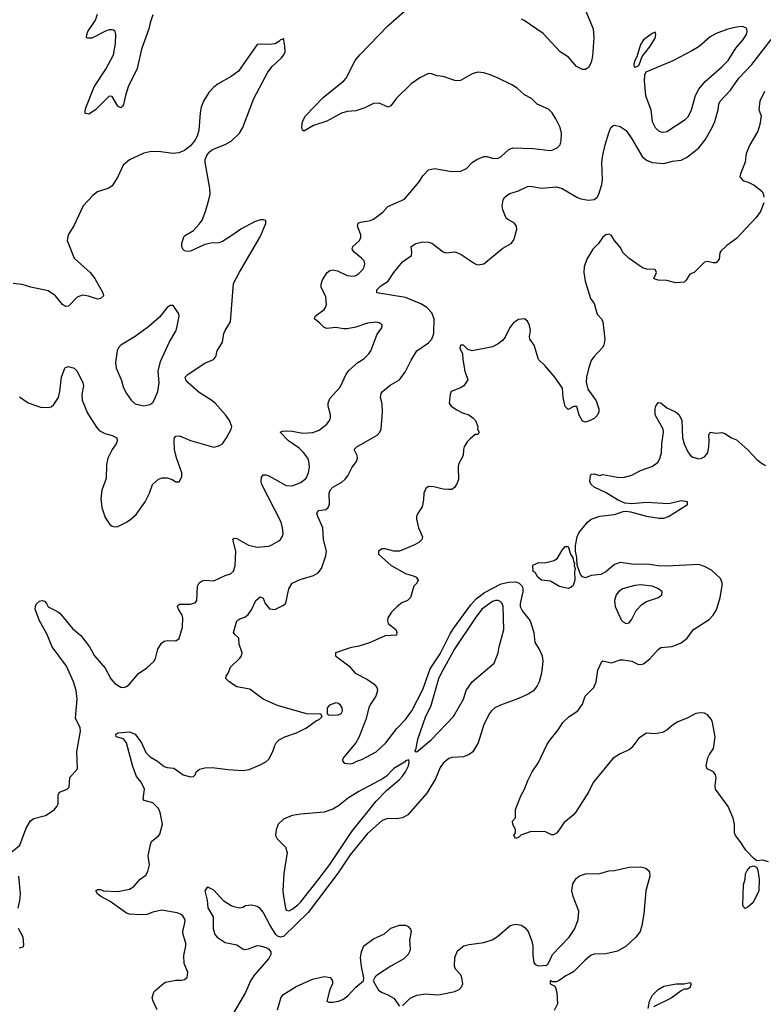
# Model space of a CAD drawing. Header units: inches. Extents: x 1603819 to 1745079, y 385938 to 533966.
# Tile 539 of 561: x 1671234 to 1676355, y 492708 to 499492. Entities that reach past the tile are written whole.
import ezdxf

# ---------------------------------------------------------------- set-up
doc = ezdxf.new("R2010")
doc.units = ezdxf.units.IN
doc.header["$MEASUREMENT"] = 0
doc.layers.add('B6479', color=7, linetype='Continuous')

msp = doc.modelspace()

# ---------------------------------------------------------------- linework, layer by layer
at = {"layer": 'B6479', "color": 5}
for points, elevation in [([(1671169.5, 493750), (1671236.1, 493803.9), (1671278.7, 493921.3), (1671308.6, 493971.4), (1671331.4, 493988.6), (1671411.4, 494008.6), (1671471, 494049), (1671489.5, 494070), (1671498.4, 494090), (1671498, 494150), (1671509.2, 494170), (1671562, 494190), (1671575.3, 494204.7), (1671579.3, 494270), (1671632, 494330), (1671627.6, 494450), (1671652.6, 494590), (1671650, 494612.7), (1671618.9, 494678.9), (1671629.9, 494810), (1671622.7, 494870), (1671605, 494930), (1671556.7, 495036.7), (1671457.9, 495170), (1671421.6, 495261.6), (1671370, 495349.6), (1671341.7, 495430), (1671342.4, 495450), (1671350, 495466.8), (1671370, 495484.9), (1671390, 495490.7), (1671404.9, 495484.9), (1671418.8, 495470), (1671430, 495446), (1671490, 495417.3), (1671510, 495402), (1671597, 495297), (1671655.8, 495250), (1671713.7, 495170), (1671750.2, 495110), (1671823.2, 495023.2), (1671862, 494950), (1671890, 494917.6), (1671930, 494892.7), (1671950, 494890.4), (1671970, 494898), (1671990, 494913), (1672053.2, 494986.8), (1672110, 495026.4), (1672157.6, 495070), (1672169.7, 495090.3), (1672185.3, 495154.7), (1672210, 495197.3), (1672230, 495210.5), (1672250, 495214.9), (1672310, 495213.4), (1672331.3, 495228.7), (1672354.6, 495305.4), (1672357.4, 495370), (1672352.4, 495390), (1672327, 495430), (1672321, 495450), (1672323.3, 495456.7), (1672335.2, 495464.8), (1672410, 495465), (1672444.6, 495475.4), (1672454.3, 495490), (1672459.2, 495590), (1672469, 495611), (1672490, 495625.2), (1672510, 495629.3), (1672570, 495626), (1672650, 495663.1), (1672685.3, 495674.7), (1672706.6, 495693.4), (1672717.7, 495730), (1672722, 495830), (1672701.7, 495910), (1672703.8, 495916.2), (1672710, 495920.3), (1672730, 495918.2), (1672810, 495871.4), (1672870, 495857.7), (1672950, 495865.2), (1672970, 495872.9), (1673018.9, 495901.1), (1673029.7, 495910.3), (1673040.5, 495930), (1673048.2, 495950), (1673044.2, 495990), (1673034, 496030), (1672900.6, 496290), (1672896.5, 496310), (1672899.6, 496340.4), (1672910, 496355.2), (1672930, 496355.6), (1672950, 496349.2), (1673070, 496282), (1673110, 496280.3), (1673170, 496304.2), (1673205.7, 496334.3), (1673223.9, 496370), (1673229, 496411), (1673225, 496450), (1673217.2, 496470), (1673189, 496510), (1673158.9, 496538.9), (1673085.2, 496590), (1673027.3, 496650), (1673043.1, 496656.9), (1673070, 496658.5), (1673110, 496657.4), (1673183.8, 496643.8), (1673252.8, 496647.2), (1673295.5, 496664.5), (1673350, 496704.2), (1673368.4, 496730), (1673373.7, 496750), (1673374, 496770), (1673357.8, 496830), (1673359.3, 496850), (1673370, 496881.6), (1673440.5, 496959.5), (1673482, 497050), (1673502.2, 497077.8), (1673563.6, 497130), (1673603.5, 497156.5), (1673638.4, 497190), (1673651.3, 497210), (1673694.9, 497325.1), (1673727, 497370), (1673729.3, 497390), (1673710, 497404.5), (1673687.6, 497407.6), (1673630, 497401.8), (1673550, 497374.5), (1673490, 497363.2), (1673462.8, 497362.8), (1673410, 497372.3), (1673350, 497363.6), (1673330, 497371.8), (1673301.8, 497401.8), (1673263.7, 497430), (1673269.4, 497450), (1673330, 497494.9), (1673340.7, 497510), (1673346.6, 497530), (1673342.1, 497582.1), (1673310, 497649.6), (1673309.2, 497670), (1673319.8, 497700.2), (1673350.5, 497749.5), (1673370, 497764.2), (1673390, 497769.2), (1673421.5, 497761.5), (1673490, 497729.2), (1673530, 497724.2), (1673550, 497729.2), (1673570, 497742.7), (1673596, 497770), (1673607.1, 497790), (1673611.1, 497810), (1673606.9, 497830), (1673588.3, 497850), (1673536.9, 497890), (1673523, 497910), (1673527.6, 497930), (1673571.3, 497968.7), (1673582.3, 497990), (1673583.1, 498010), (1673561.3, 498070), (1673565.1, 498090), (1673582, 498098), (1673650, 498107.9), (1673670, 498117.3), (1673733.9, 498166.1), (1673770, 498205.7), (1673884.2, 498255.8), (1673984.2, 498375.8), (1674010, 498416.3), (1674050, 498458.8), (1674090, 498466), (1674210, 498445.3), (1674271, 498449), (1674310, 498466.7), (1674351.8, 498510), (1674382.7, 498530), (1674430, 498548.5), (1674450, 498550.4), (1674496.1, 498536.1), (1674530, 498538.4), (1674550, 498550.4), (1674602.6, 498597.4), (1674630, 498609.2), (1674770, 498605.6), (1674888, 498592), (1674905.1, 498594.9), (1674936, 498610), (1674955.6, 498630), (1674963.5, 498656.5), (1674965.1, 498710), (1674955.6, 498750), (1674927.1, 498810), (1674901.6, 498850), (1674875.7, 498875.7), (1674798.7, 498910), (1674758.4, 498950), (1674710, 498973.6), (1674659.3, 499019.3), (1674623.3, 499043.3), (1674529.9, 499089.9), (1674472.8, 499112.8), (1674430, 499126), (1674390, 499130.8), (1674350, 499118.5), (1674270, 499074), (1674250, 499071), (1674230, 499072.3), (1674150, 499101.1), (1674110, 499105.3), (1674070, 499119.8), (1674050, 499122.3), (1673990, 499091.8), (1673930, 499050.7), (1673828.4, 498951.6), (1673790, 498898.8), (1673772.4, 498890), (1673710, 498917.5), (1673670, 498914), (1673610, 498884.8), (1673550, 498863.2), (1673490, 498858.5), (1673450, 498847.2), (1673350, 498792.2), (1673257.3, 498762.7), (1673190, 498723.6), (1673180.9, 498730), (1673176.9, 498750), (1673181.3, 498790), (1673203, 498830), (1673324.9, 498955.1), (1673466.6, 499070), (1673482, 499090), (1673545.1, 499210), (1673575.8, 499250), (1673770, 499450.3), (1673884, 499550)], 280), ([(1675131.7, 499551.7), (1675183.1, 499430), (1675188.4, 499370), (1675178.7, 499241.3), (1675170, 499198), (1675150, 499162), (1675130, 499149), (1675110, 499149), (1675069, 499170), (1675014, 499234), (1674956, 499270), (1674838, 499398), (1674707.3, 499487.3), (1674690, 499496.3)], 260), ([(1672150, 499526.6), (1672131.5, 499470), (1672124.4, 499430), (1672074, 499290), (1672043.1, 499156.9), (1671980.7, 499030), (1671961.7, 498970), (1671950, 498908.7), (1671942.5, 498897.5), (1671930, 498884), (1671910, 498897.2), (1671870, 498962), (1671850, 498965.2), (1671756.3, 498870), (1671710, 498842.4), (1671686, 498846), (1671684.7, 498864.7), (1671690, 498886), (1671746.8, 499030), (1671827.6, 499152.4), (1671879, 499250), (1671895, 499325), (1671896.2, 499390), (1671890.6, 499410.6), (1671879.1, 499419.1), (1671870, 499423.1), (1671850, 499422), (1671825.9, 499414.1), (1671730, 499366), (1671704.2, 499364.2), (1671694, 499370), (1671695.6, 499390), (1671703.5, 499410), (1671756.9, 499490), (1671769.5, 499529.5)], 280), ([(1671233.3, 496893.3), (1671291.8, 496851.8), (1671377.5, 496822.5), (1671430, 496820.5), (1671450, 496825.5), (1671470, 496840.5), (1671502, 496890), (1671511.2, 496930), (1671522.4, 497030), (1671545.2, 497090), (1671550, 497096), (1671570, 497102.8), (1671610, 497090.8), (1671630, 497071), (1671668.4, 496990), (1671672.4, 496970), (1671662.6, 496910), (1671664, 496870), (1671700.6, 496780.6), (1671763.5, 496683.5), (1671782.4, 496662.4), (1671821.1, 496641.1), (1671870, 496627.2), (1671903, 496610), (1671906.4, 496590), (1671897.6, 496570), (1671870.3, 496530), (1671841.1, 496470), (1671832.8, 496427.2), (1671828.9, 496330), (1671800.3, 496250), (1671792, 496190), (1671798.7, 496130), (1671821.7, 496061.7), (1671854, 496014), (1671870, 496002), (1671890, 495998), (1671910, 496000.5), (1671970, 496030.4), (1671999.5, 496050), (1672036.6, 496083.4), (1672097.4, 496170), (1672128.2, 496230), (1672149.6, 496290), (1672190, 496325.5), (1672215.9, 496335.9), (1672250, 496335.5), (1672283.8, 496323.8), (1672310, 496306.8), (1672332.5, 496307.5), (1672350, 496342), (1672351.1, 496370), (1672313.6, 496473.6), (1672299.4, 496530), (1672297.2, 496590), (1672301.1, 496610), (1672310, 496622.4), (1672335.6, 496624.4), (1672410, 496593.6), (1672570, 496547), (1672605.1, 496554.9), (1672630, 496570.6), (1672658.4, 496610), (1672691.3, 496670), (1672694, 496690), (1672678.3, 496730), (1672650.9, 496770), (1672579.3, 496850), (1672550, 496873.2), (1672470, 496922.7), (1672395, 496990), (1672377.8, 497010), (1672374.5, 497030), (1672394, 497050), (1672510, 497124.6), (1672569.3, 497150), (1672583.7, 497170), (1672595.1, 497210), (1672629.6, 497270), (1672640.4, 497330), (1672648.4, 497350), (1672686.6, 497410), (1672706.5, 497673.5), (1672746.9, 497753.1), (1672890, 497996), (1672928, 498088), (1672928, 498108), (1672914, 498114), (1672892.9, 498112.9), (1672850, 498098.4), (1672756.3, 498050), (1672695.6, 498004.4), (1672630, 497963.5), (1672604.6, 497955.4), (1672550, 497951.8), (1672510, 497943.1), (1672410, 497896.3), (1672390, 497894.7), (1672370, 497900.5), (1672357, 497910), (1672349.7, 497929.7), (1672351.3, 497950), (1672361.6, 497990), (1672370, 498002), (1672430, 498040.2), (1672470, 498082.3), (1672489.8, 498110), (1672514.3, 498170), (1672537.3, 498250), (1672545.3, 498290), (1672544.4, 498330), (1672510.9, 498510), (1672512.4, 498530), (1672522.6, 498557.4), (1672539.5, 498580.5), (1672561.8, 498598.2), (1672650, 498632), (1672690, 498654.9), (1672748.3, 498710), (1672770.8, 498750), (1672846.6, 498950), (1672943.5, 499130), (1672973, 499170), (1673036.3, 499230), (1673052.8, 499250), (1673061.1, 499270), (1673060.5, 499310), (1673050, 499366), (1673044.7, 499355.3), (1673030, 499353.2), (1673019.1, 499340.9), (1672993, 499327), (1672950, 499320.3), (1672895.3, 499324.7), (1672870, 499320.9), (1672741.6, 499138.4), (1672690, 499099.7), (1672600.5, 499050), (1672570, 499027.6), (1672537, 498990), (1672500.3, 498930), (1672484.2, 498890), (1672476.5, 498850), (1672467, 498730), (1672457.1, 498690), (1672440.7, 498659.3), (1672410, 498622.7), (1672370, 498592), (1672330, 498575.6), (1672288.8, 498571.2), (1672190, 498585), (1672130, 498582.2), (1672088.2, 498571.8), (1671990, 498526), (1671947.4, 498490), (1671910.2, 498410), (1671870, 498347.8), (1671848.1, 498331.9), (1671770, 498305.6), (1671738.7, 498281.3), (1671670.3, 498209.7), (1671607.5, 498072.5), (1671568.8, 498010), (1671561.3, 497970), (1671609.1, 497849.1), (1671720.4, 497750), (1671752.4, 497710), (1671807.3, 497610), (1671810.8, 497590), (1671791.3, 497570), (1671770, 497567.3), (1671707.9, 497587.9), (1671666.6, 497593.4), (1671630, 497579.5), (1671570, 497518), (1671550, 497515.1), (1671530, 497529.4), (1671480.5, 497590), (1671430, 497623.5), (1671310, 497648.3), (1671250, 497668.1), (1671190, 497674)], 320), ([(1672180.9, 492670), (1672152.3, 492730), (1672147.3, 492752.7), (1672154.8, 492785.2), (1672162.5, 492797.5), (1672226, 492854), (1672239.3, 492860.7), (1672310, 492874.4), (1672350, 492874.4), (1672370, 492879.1), (1672386.8, 492893.2), (1672392.7, 492930), (1672366.6, 492990), (1672365.1, 493045.1), (1672378.7, 493110), (1672378.7, 493130), (1672358.7, 493190), (1672356.9, 493210), (1672372.3, 493270), (1672372.7, 493290), (1672356.6, 493316.6), (1672341.2, 493330), (1672319.1, 493339.1), (1672210, 493355.6), (1672150, 493343.7), (1672110, 493327), (1672070, 493323.7), (1671990, 493328), (1671970, 493335.6), (1671856.6, 493416.6), (1671794, 493450), (1671769, 493470), (1671758, 493490), (1671770, 493498), (1671790, 493498.8), (1671810.6, 493490.6), (1671910, 493485.3), (1671990, 493502.2), (1672020.5, 493519.5), (1672062.9, 493570), (1672102.8, 493597.2), (1672117, 493623), (1672127.3, 493670), (1672119.5, 493730), (1672136, 493810), (1672142.7, 493830), (1672190, 493867.7), (1672198.8, 493881.2), (1672217.6, 493950), (1672201.6, 494030), (1672190, 494058), (1672150, 494095.6), (1672092, 494112), (1672083.6, 494123.6), (1672094.2, 494190), (1672070, 494238.7), (1672037.4, 494277.4), (1672013.6, 494346.4), (1671968.5, 494508.5), (1671950, 494536), (1671899, 494550), (1671895.3, 494570), (1671910, 494578.8), (1671990, 494585.5), (1672030, 494568.2), (1672072.3, 494510), (1672103.4, 494443.4), (1672132, 494412), (1672182.6, 494382.6), (1672230, 494346.4), (1672250, 494339.5), (1672295.2, 494335.2), (1672358.8, 494290), (1672410, 494274.8), (1672430, 494278), (1672442, 494290), (1672449.3, 494310.7), (1672472.3, 494327.7), (1672510, 494338), (1672559.9, 494339.9), (1672670, 494324.9), (1672770, 494319.5), (1672813.6, 494326.4), (1672890, 494357.1), (1672930, 494379.1), (1672950, 494397.3), (1672978.4, 494450), (1672990, 494490.7), (1673000.5, 494510), (1673020.7, 494530), (1673059.3, 494550), (1673140.5, 494579.5), (1673210, 494614), (1673277.2, 494662.8), (1673295.3, 494670), (1673318, 494690), (1673307.3, 494707.3), (1673210, 494709.2), (1673010, 494767.4), (1672911, 494811), (1672818.7, 494878.7), (1672730, 494896.3), (1672676, 494930), (1672652.9, 494952.9), (1672655.1, 494970), (1672669.7, 494990.3), (1672686.6, 495030), (1672750, 495094), (1672760.7, 495110), (1672765.1, 495130), (1672744.7, 495190), (1672743.7, 495230), (1672715.3, 495255.3), (1672706, 495270), (1672730, 495350.7), (1672750, 495363.8), (1672784.7, 495375.3), (1672806.5, 495393.5), (1672830, 495424.9), (1672860.5, 495490), (1672890, 495514.4), (1672910, 495506.8), (1672924.2, 495470), (1672953.5, 495433.5), (1672990, 495428.4), (1673050, 495457.3), (1673067, 495473), (1673087, 495570), (1673109.7, 495610.3), (1673165.6, 495634.4), (1673256.9, 495663.1), (1673290, 495682), (1673312, 495710), (1673342.7, 495797.3), (1673347.6, 495830), (1673326.4, 495910), (1673322.6, 495990), (1673286.2, 496070), (1673280.5, 496090), (1673282.7, 496097.3), (1673294, 496110), (1673342, 496118), (1673358, 496130), (1673366.7, 496153.3), (1673365.4, 496230), (1673371.8, 496250), (1673390, 496270.5), (1673453.3, 496306.7), (1673474.5, 496325.5), (1673492.7, 496350), (1673523.7, 496410), (1673552.8, 496447.2), (1673560.7, 496470), (1673558, 496490), (1673538, 496530), (1673556, 496550), (1673663.7, 496610), (1673695.1, 496630), (1673715.1, 496650), (1673722.7, 496670), (1673731.5, 496790), (1673730, 496846), (1673719.6, 496890), (1673723.3, 496916.7), (1673732.7, 496930), (1673786.4, 496973.6), (1673849.7, 497010.3), (1673890, 497068), (1673930, 497146), (1673969.7, 497210), (1674050, 497265.7), (1674072.8, 497290), (1674085.4, 497330), (1674087.4, 497430), (1674072, 497472), (1674036.9, 497510), (1673995.4, 497535.4), (1673890, 497577.3), (1673694, 497610), (1673694, 497630), (1673720.9, 497659.1), (1673771.8, 497690), (1673810.8, 497749.2), (1673870, 497823), (1673931.5, 497868.5), (1673935.1, 497890), (1673929.6, 497930.4), (1673962, 497950), (1674010, 497960.8), (1674050, 497959.7), (1674071.5, 497951.5), (1674150, 497893.1), (1674174.3, 497885.7), (1674230, 497892.4), (1674250, 497886.7), (1674274.8, 497874.8), (1674370.4, 497810.4), (1674390, 497803.8), (1674430, 497810.5), (1674561.4, 497918.6), (1674618.4, 497950), (1674634.3, 497970), (1674642, 497990), (1674658, 498050), (1674656.3, 498070), (1674642, 498090), (1674594.8, 498114.8), (1674584.6, 498124.6), (1674562, 498182), (1674556.4, 498210), (1674563.5, 498250), (1674572.6, 498267.4), (1674590, 498284.2), (1674610, 498295.2), (1674670, 498312.7), (1674730, 498342), (1674750, 498344.4), (1674830, 498330.3), (1674930, 498340.3), (1674970, 498328.7), (1675070, 498268.4), (1675097.7, 498257.7), (1675150, 498248.5), (1675190, 498252.7), (1675210, 498268.5), (1675221.7, 498290), (1675242.4, 498357.6), (1675247.6, 498390), (1675243.1, 498510), (1675250, 498558), (1675265.4, 498630), (1675290, 498712), (1675304, 498750), (1675318, 498762), (1675330, 498766), (1675370, 498756.3), (1675410, 498727.7), (1675450, 498670.5), (1675521.5, 498550), (1675550, 498524.4), (1675590, 498507.1), (1675670, 498501.8), (1675730, 498517), (1675790, 498523.8), (1675830, 498544.2), (1675910, 498610.2), (1675955, 498665), (1676002.4, 498750), (1676020.3, 498790), (1676043.8, 498870), (1676048.7, 498910), (1676057.7, 498930), (1676130, 499006.5), (1676187.3, 499090), (1676276.2, 499183.8), (1676410, 499356.9)], 260), ([(1676362.7, 498997.3), (1676331, 498930), (1676325.1, 498870), (1676340.9, 498830), (1676331.3, 498770), (1676316.1, 498723.9), (1676262.7, 498630), (1676237.2, 498570), (1676229.3, 498510), (1676197.2, 498430), (1676194, 498410), (1676208.7, 498390), (1676221.5, 498381.5), (1676250, 498372.7), (1676291.6, 498351.6), (1676344, 498310), (1676354.5, 498294.5), (1676359.5, 498270)], 240), ([(1676357.4, 498230), (1676335.4, 498170), (1676306, 498130), (1676170, 497984.9), (1676103.3, 497936.7), (1676062, 497898), (1676054.8, 497885.2), (1676050, 497842), (1676030, 497818), (1676010, 497816), (1675970, 497826), (1675950, 497821), (1675878, 497750), (1675850, 497738), (1675823.1, 497696.9), (1675810, 497684.7), (1675750, 497678), (1675690, 497696), (1675630, 497698), (1675610, 497704.7), (1675602, 497710), (1675618.8, 497750), (1675611, 497770), (1675553.8, 497773.8), (1675522, 497782), (1675430, 497846), (1675390, 497886), (1675370, 497924.7), (1675330, 497971.3), (1675310, 498006), (1675294.2, 498014.2), (1675270, 498010.4), (1675250, 497993), (1675220.7, 497950), (1675182, 497910), (1675138.9, 497841.1), (1675120.7, 497790), (1675118.9, 497750), (1675128.7, 497690), (1675164, 497570), (1675190, 497537.2), (1675210, 497462.9), (1675239.6, 497430), (1675249.6, 497410), (1675264, 497290), (1675256.9, 497250), (1675246.9, 497233.1), (1675188, 497170), (1675170, 497144), (1675150, 497086.8), (1675136.4, 497030), (1675134.2, 496994.1), (1675146, 496946), (1675204.9, 496864.9), (1675221.6, 496810), (1675221.6, 496790), (1675210, 496765.5), (1675190, 496744.9), (1675162.7, 496730), (1675130, 496719.6), (1675110, 496725.3), (1675086.8, 496766.8), (1675070, 496826), (1675050, 496826.8), (1675010, 496806.8), (1674990, 496826), (1674975.8, 496890), (1674972.8, 496952.8), (1674919.3, 497030), (1674850, 497108.4), (1674806, 497150), (1674778, 497250), (1674746.8, 497290), (1674744, 497310), (1674752.7, 497350), (1674745.8, 497385.8), (1674730, 497416), (1674710, 497431), (1674670, 497426), (1674635.5, 497404.5), (1674609.5, 497370.5), (1674576.2, 497303.8), (1674558.4, 497281.6), (1674530, 497258.8), (1674490, 497237.3), (1674350, 497210.5), (1674320.4, 497220.4), (1674290, 497250.7), (1674269.7, 497250.3), (1674265.1, 497230), (1674283.7, 497190), (1674285.4, 497150), (1674299.6, 497070), (1674319, 497010), (1674291.6, 496968.4), (1674270, 496955.5), (1674205.2, 496930), (1674198, 496910), (1674192.7, 496850), (1674205.2, 496830), (1674243.3, 496803.3), (1674283.3, 496783.3), (1674328, 496770), (1674354, 496750), (1674374, 496730), (1674388, 496690), (1674386, 496670), (1674398, 496650), (1674390, 496634), (1674370, 496634), (1674336.4, 496603.6), (1674316.4, 496583.6), (1674295.3, 496550), (1674289.3, 496530.7), (1674289, 496490), (1674256, 496430), (1674252.7, 496410), (1674255.1, 496324.9), (1674245.2, 496294.8), (1674228.7, 496270), (1674210, 496256), (1674190, 496254), (1674150, 496258), (1674085.6, 496274.4), (1674050, 496276), (1674030, 496262), (1674017.2, 496230), (1674015.5, 496184.5), (1674004.7, 496135.3), (1673972.5, 496087.5), (1673966, 496070), (1673966.6, 496050), (1673980.7, 495990), (1674007, 495930), (1674003.7, 495910), (1673982.7, 495890), (1673948.7, 495871.3), (1673850, 495830.2), (1673810, 495830.2), (1673750, 495846.7), (1673730, 495845.5), (1673706, 495830), (1673706, 495810), (1673791.7, 495731.7), (1673890, 495676.9), (1673950, 495658.4), (1673965.2, 495650), (1673979, 495630), (1673969, 495610), (1673949.3, 495590), (1673925.2, 495510), (1673904, 495490), (1673866.7, 495473.3), (1673832.7, 495450), (1673795.1, 495410), (1673769.6, 495370.4), (1673766.6, 495350), (1673772, 495332), (1673825.2, 495290), (1673832.3, 495270), (1673828.9, 495251.1), (1673750, 495246.7), (1673642.4, 495197.6), (1673570, 495175.2), (1673510, 495163.1), (1673409, 495130), (1673409, 495110), (1673501.2, 495041.2), (1673545.2, 494990), (1673630, 494945.1), (1673674.8, 494914.8), (1673694, 494890), (1673697.6, 494870), (1673686, 494830), (1673650, 494775.5), (1673639.1, 494750), (1673617.4, 494670), (1673570, 494546), (1673549.6, 494510.4), (1673465.2, 494410), (1673455.3, 494390), (1673469.5, 494369.5), (1673510, 494363.7), (1673530, 494369.2), (1673556.3, 494383.7), (1673590, 494394.5), (1673690, 494448.5), (1673756, 494510), (1673832.2, 494607.8), (1673890, 494669.7), (1673934.4, 494730), (1674010, 494876.8), (1674059.9, 495020.1), (1674130, 495122.6), (1674198.4, 495261.6), (1674221.6, 495298.4), (1674340.4, 495459.6), (1674378.4, 495501.6), (1674435, 495545), (1674550, 495604.3), (1674602.7, 495617.3), (1674650, 495618.4), (1674674.6, 495610), (1674693.5, 495590), (1674699.1, 495570), (1674698.3, 495550), (1674680.7, 495470), (1674681.4, 495450), (1674696.4, 495416.4), (1674749.7, 495350), (1674773.6, 495270), (1674780.5, 495200.5), (1674814.5, 495150), (1674833, 495110), (1674835.8, 495070), (1674827.8, 494990), (1674811.8, 494930), (1674798.7, 494901.3), (1674772.2, 494867.8), (1674736.1, 494843.9), (1674670, 494814.9), (1674545.2, 494770), (1674506, 494750), (1674482.7, 494730), (1674468.2, 494711.8), (1674430, 494636.3), (1674391.6, 494508.4), (1674353.6, 494446.4), (1674330, 494428.7), (1674290, 494412), (1674210, 494407.7), (1674190, 494401.5), (1674150, 494370.2), (1674130, 494340.4), (1674098, 494262), (1674037.2, 494162.8), (1673906.4, 494013.6), (1673870, 493991.7), (1673830, 493986.5), (1673770, 493987.2), (1673730, 493974.7), (1673630, 493884.4), (1673510, 493737.7), (1673426.8, 493613.2), (1673219.5, 493340.5), (1673050, 493175.6), (1673030, 493169.6), (1673010, 493176.8), (1672997.2, 493190), (1672958.3, 493250), (1672910, 493343), (1672890, 493367.3), (1672870, 493382.8), (1672830, 493390.7), (1672790, 493386.8), (1672770, 493374.8), (1672750, 493370.8), (1672710, 493378.8), (1672690, 493386.8), (1672639.6, 493419.6), (1672570, 493493.4), (1672530, 493514.8), (1672522, 493510), (1672509.4, 493490), (1672525.1, 493425.1), (1672530, 493373.2), (1672567.2, 493310), (1672565.7, 493230), (1672578.4, 493190), (1672594.4, 493170), (1672650, 493133.7), (1672730, 493118), (1672770, 493089.8), (1672785.2, 493085.2), (1672810, 493089), (1672870, 493113.2), (1672890, 493111.3), (1672935.9, 493095.9), (1672950, 493088.8), (1672964.5, 493070), (1672963.9, 493050), (1672950, 493023.6), (1672851.7, 492910), (1672824.4, 492870), (1672788.5, 492790), (1672649.8, 492550)], 240), ([(1676390, 493689.6), (1676350, 493700.7), (1676310, 493697), (1676290, 493711.8), (1676233.6, 493770), (1676196.2, 493830), (1676162.9, 493870), (1676156.2, 493890), (1676155.4, 493950), (1676148, 493990), (1676112.3, 494070), (1676026, 494190), (1676023.6, 494216.4), (1676029.4, 494270), (1676024.5, 494290), (1676012.7, 494310), (1675968.2, 494330), (1675962.3, 494350), (1675973.3, 494406.7), (1675983.5, 494430), (1676011, 494470), (1676023.1, 494550), (1676005.9, 494650), (1675998.3, 494670), (1675970, 494702.9), (1675950, 494713.3), (1675922.8, 494717.2), (1675889.4, 494710.6), (1675830, 494679.1), (1675765.8, 494654.2), (1675726.8, 494630), (1675690, 494597), (1675659.6, 494580.4), (1675610, 494571.1), (1675550, 494577), (1675497.5, 494542.5), (1675450, 494477.6), (1675430, 494460.5), (1675370, 494433.7), (1675318.1, 494401.9), (1675183.5, 494236.5), (1675150, 494169.5), (1675062, 494030), (1675044.4, 494010), (1674981.6, 493958.4), (1674950, 493909.5), (1674930, 493887.3), (1674910, 493876), (1674896.5, 493876.5), (1674850, 493898), (1674750, 493895.3), (1674686, 493874), (1674670, 493858), (1674648, 493850), (1674638, 493870), (1674648, 493890), (1674648, 493910), (1674629, 493949), (1674628, 493970), (1674647.3, 493992.7), (1674649, 494050), (1674687.3, 494150), (1674709.5, 494190), (1674732.3, 494250), (1674762.9, 494310), (1674806.5, 494373.5), (1674864.9, 494495.1), (1674887, 494530), (1674941.5, 494598.6), (1674974.5, 494650), (1675017, 494690), (1675076.9, 494730), (1675110, 494776.3), (1675128.5, 494831.5), (1675187, 494890), (1675202.9, 494930), (1675214.5, 495010), (1675242, 495070), (1675250, 495074.8), (1675310, 495061.6), (1675370, 495080.3), (1675390, 495080.3), (1675450, 495071.3), (1675490, 495052.4), (1675510, 495049.1), (1675530, 495054.9), (1675572.3, 495087.7), (1675630, 495152.4), (1675650, 495166.7), (1675726.3, 495173.7), (1675790, 495198.7), (1675830, 495230.4), (1675873.3, 495290), (1675981.4, 495358.6), (1676009.9, 495390.1), (1676033.4, 495426.6), (1676058.8, 495510), (1676071.3, 495591.3), (1676071.2, 495611.2), (1676060.8, 495640.8), (1675999, 495699), (1675950, 495725.1), (1675910, 495738), (1675690, 495726.2), (1675630, 495728.2), (1675570, 495738.8), (1675450, 495740.6), (1675370, 495751.8), (1675330, 495738.8), (1675271.1, 495688.9), (1675237.1, 495670), (1675170, 495662.4), (1675130, 495646.9), (1675110, 495652.7), (1675097, 495670), (1675074, 495734), (1675070, 495786), (1675060.9, 495830), (1675062, 495870), (1675073.3, 495930), (1675083.9, 495956.1), (1675143.6, 496030), (1675169.5, 496050), (1675228.8, 496071.2), (1675330, 496082.6), (1675390, 496104.4), (1675410, 496104.9), (1675440.7, 496100.7), (1675550, 496070.3), (1675637.7, 496057.7), (1675670, 496058), (1675702.7, 496070), (1675832.3, 496152.3), (1675832.7, 496170), (1675790, 496176.9), (1675704.1, 496155.9), (1675550, 496165.3), (1675450, 496155.4), (1675400.7, 496160.7), (1675350, 496183.5), (1675273.1, 496233.1), (1675190, 496272), (1675169.6, 496290), (1675160.7, 496310), (1675164.5, 496350), (1675170, 496361), (1675190, 496362.8), (1675230, 496351), (1675250, 496358.8), (1675350, 496340.3), (1675390, 496338.3), (1675450, 496353.4), (1675510, 496385.4), (1675586.3, 496413.7), (1675611.5, 496428.5), (1675630, 496446.7), (1675645, 496475), (1675653.3, 496506.7), (1675655.8, 496570), (1675668.2, 496650), (1675666.3, 496670), (1675609.6, 496770), (1675610, 496812), (1675615.1, 496830), (1675630, 496854), (1675650, 496853), (1675690, 496818.8), (1675750, 496790.4), (1675775.5, 496770), (1675794, 496730), (1675799.1, 496610), (1675810, 496570.7), (1675835.3, 496515.3), (1675852.1, 496492.1), (1675870, 496478.9), (1675910, 496467.4), (1675929.7, 496470.3), (1675950, 496480.4), (1675964.6, 496495.4), (1675973.6, 496510), (1675979.7, 496550), (1675982.9, 496590), (1675979.3, 496630), (1675990, 496650.7), (1676030, 496644), (1676070, 496647.3), (1676090, 496642), (1676136, 496610), (1676170, 496598), (1676249, 496529), (1676310, 496462), (1676350, 496430.8), (1676370, 496420.7)], 220), ([(1673870, 492697.2), (1673922.8, 492750), (1673970, 492771.8), (1674030, 492780.9), (1674110, 492773.2), (1674130, 492775.1), (1674230, 492797), (1674261, 492810), (1674278, 492830), (1674284.7, 492850), (1674278.8, 492890), (1674271, 492910), (1674236, 492950), (1674227.3, 492970), (1674230.7, 493030), (1674250, 493076), (1674292, 493110), (1674330, 493119.3), (1674430, 493132.7), (1674487.9, 493152.1), (1674525.2, 493174.8), (1674610, 493249), (1674630, 493256), (1674650, 493259.3), (1674690, 493253.2), (1674715.9, 493235.9), (1674736, 493210), (1674759.5, 493150), (1674767, 493110), (1674766.8, 493046.8), (1674775.5, 492995.5), (1674782.9, 492982.9), (1674810, 492972.3), (1674863.5, 492976.5), (1674874, 492986), (1674902.8, 493050), (1675017.3, 493170), (1675054.2, 493225.8), (1675079.1, 493290), (1675084, 493350), (1675044.9, 493450), (1675036.3, 493490), (1675042.8, 493537.2), (1675065.1, 493574.9), (1675090, 493592.3), (1675130, 493606.6), (1675230, 493609.2), (1675290, 493628.7), (1675330, 493629), (1675430, 493652.7), (1675510, 493655.1), (1675546.3, 493646.3), (1675564, 493630), (1675570, 493618), (1675572.7, 493590), (1675547, 493490), (1675531.9, 493331.9), (1675518.7, 493250), (1675506, 493210), (1675477.6, 493170), (1675410, 493108.4), (1675350, 493074.4), (1675270, 493054.9), (1675190, 493053), (1675170, 493047.3), (1675127.9, 493012.1), (1675050, 492934.8), (1675023.2, 492916.8), (1674995.5, 492904.5), (1674950, 492871.3), (1674930, 492862), (1674902, 492862), (1674894, 492870), (1674886, 492870), (1674888, 492850), (1674915.3, 492835.3), (1674924, 492824), (1674934, 492790), (1674937.2, 492710), (1674915.1, 492664.9)], 240), ([(1671224.5, 493370), (1671236.1, 493423.9), (1671238.7, 493470), (1671227.6, 493590)], 280), ([(1671230, 493096), (1671257.2, 493102.8), (1671262, 493118), (1671257, 493170), (1671227, 493230)], 280), ([(1673010, 492669.2), (1673031.3, 492750), (1673046.6, 492773.4), (1673138, 492830), (1673250, 492881.7), (1673330, 492899.6), (1673372.3, 492892.3), (1673388.7, 492870), (1673388.7, 492850), (1673369.5, 492810.5), (1673349.4, 492729.4), (1673362, 492722), (1673390, 492722.9), (1673430.3, 492729.7), (1673458.3, 492741.7), (1673493.1, 492766.9), (1673550, 492826), (1673602, 492870), (1673604.7, 492890), (1673588.2, 492968.2), (1673582, 493030), (1673587.2, 493070), (1673604.9, 493110), (1673670, 493158.7), (1673745.8, 493194.2), (1673790, 493232.3), (1673850, 493252.3), (1673890, 493254), (1673910, 493244), (1673924.5, 493224.5), (1673929.4, 493209.4), (1673919.5, 493150), (1673922.7, 493090), (1673919.3, 493070), (1673909, 493050), (1673878.9, 493021.1), (1673789.5, 492970.5), (1673704.7, 492915.3), (1673683.1, 492896.9), (1673668, 492870), (1673705.6, 492805.6), (1673729.3, 492789.3), (1673770, 492773.2), (1673809.5, 492749.5), (1673850, 492695.3)], 240), ([(1675562, 492678), (1675570.8, 492730), (1675592.7, 492770), (1675630, 492809.6), (1675670, 492833.5), (1675754, 492850), (1675810, 492848), (1675850, 492857.2), (1675857.2, 492850), (1675850, 492821), (1675830, 492811.3), (1675810, 492812), (1675790, 492800.7), (1675719.3, 492750), (1675598, 492690)], 240)]:
    msp.add_lwpolyline(points, dxfattribs=dict(at, elevation=elevation))
for points, elevation in [([(1675610, 499406), (1675590, 499398), (1675530, 499353.2), (1675510, 499322), (1675484.5, 499235.5), (1675466.8, 499206.8), (1675462.8, 499182.8), (1675464.7, 499170), (1675470, 499166), (1675490, 499171.3), (1675499.3, 499180.7), (1675520.9, 499239.1), (1675570, 499302.8), (1675610, 499364.7), (1675614, 499390)], 280), ([(1676210, 499446), (1676170, 499440.9), (1676110, 499427), (1676030, 499397), (1675990, 499373.5), (1675912.3, 499307.7), (1675862.7, 499277.3), (1675731.3, 499208.7), (1675546.8, 499130), (1675536.4, 499110), (1675533.8, 499070), (1675543.9, 498970), (1675580.2, 498870), (1675590.2, 498790), (1675609.4, 498749.4), (1675630, 498728.8), (1675650, 498719.6), (1675670, 498717.7), (1675690, 498722), (1675815.9, 498804.1), (1675836.4, 498823.6), (1675860.8, 498870), (1675888.2, 498970), (1675910, 499012.9), (1675954.5, 499065.5), (1676070, 499166.7), (1676112.9, 499210), (1676165, 499295), (1676212.3, 499350), (1676238.3, 499390), (1676244.2, 499410), (1676240.9, 499430), (1676235.6, 499435.6)], 280), ([(1672290, 497522), (1672270, 497522), (1672250, 497508.7), (1672197, 497443), (1672122.3, 497377.7), (1672030, 497309.7), (1671930.6, 497250), (1671913, 497230), (1671905.7, 497210), (1671894, 497130), (1671899.5, 497090), (1671932.1, 497012.1), (1671950, 496954.8), (1671970, 496917.3), (1672002, 496870), (1672030, 496845.5), (1672090, 496830.5), (1672130, 496840.5), (1672150, 496854), (1672160.7, 496870), (1672185.1, 496930), (1672193.5, 496990), (1672187.9, 497070), (1672203.8, 497136.2), (1672266.6, 497273.4), (1672310, 497346.8), (1672316.9, 497370), (1672332.3, 497450), (1672330, 497466)], 340), ([(1675010, 495574), (1674970, 495581.3), (1674946, 495590), (1674890, 495622.4), (1674826.6, 495630), (1674802.9, 495650), (1674782.7, 495682.7), (1674769.5, 495690), (1674767.3, 495732.7), (1674810, 495751), (1674850.9, 495750.9), (1674914.2, 495765.8), (1674937, 495783), (1674970, 495838), (1674990, 495862), (1675010, 495862), (1675026.8, 495810), (1675043.5, 495783.5), (1675050, 495752), (1675054, 495750), (1675052, 495730), (1675058.8, 495710), (1675054, 495690), (1675057.1, 495630), (1675045.5, 495594.5), (1675030, 495579.5)], 220), ([(1675510, 495598.2), (1675470, 495594.5), (1675410, 495578.5), (1675385.5, 495570), (1675357, 495550), (1675341.5, 495530), (1675329.1, 495490), (1675334, 495450), (1675376.5, 495356.5), (1675390, 495343), (1675410, 495332.7), (1675430, 495335.5), (1675450, 495360.7), (1675479, 495421), (1675517.2, 495462.8), (1675550, 495483.2), (1675634, 495510), (1675655.3, 495530), (1675659, 495550), (1675633.2, 495570), (1675590, 495588)], 240), ([(1674511.3, 495491.3), (1674490, 495484.1), (1674417.6, 495430), (1674370, 495368.4), (1674230, 495159), (1674136.8, 494990), (1674118.9, 494950), (1674062.2, 494757.8), (1674029.5, 494690), (1673972.4, 494532.4), (1673959.1, 494460.9), (1673954, 494454), (1673954, 494450), (1673970, 494446.8), (1674067.8, 494530), (1674220.4, 494690), (1674290.9, 494810), (1674309.3, 494870.7), (1674350, 494928.9), (1674502.5, 495057.5), (1674529.8, 495130), (1674536.1, 495170), (1674568.9, 495290), (1674564.5, 495450), (1674556, 495470), (1674542.9, 495482.9), (1674530, 495489.8)], 260), ([(1673410, 494785.1), (1673367.7, 494770), (1673352.4, 494750), (1673351, 494710), (1673363.1, 494703.1), (1673380.9, 494700.9), (1673430, 494703.5), (1673447.9, 494712.1), (1673456.5, 494730), (1673454.2, 494750), (1673443.5, 494770), (1673430, 494781)], 260), ([(1673912.7, 494392.7), (1673890, 494385.2), (1673883.4, 494376.6), (1673810, 494332.6), (1673759.4, 494280.6), (1673736.4, 494263.6), (1673570, 494175.3), (1673498.7, 494130), (1673430, 494076.4), (1673390, 494053.3), (1673330, 494032.9), (1673170, 494018.3), (1673110, 494008.4), (1673050, 493983.1), (1673014.3, 493950), (1673001.1, 493910), (1672996.4, 493870), (1673007.6, 493847.6), (1673064.9, 493790), (1673075, 493755), (1673053.3, 493610), (1673046.6, 493490), (1673050, 493451), (1673063.9, 493370), (1673070, 493355.5), (1673090, 493352.9), (1673110, 493363.5), (1673150, 493393.2), (1673170, 493414.8), (1673290, 493565.5), (1673369.9, 493670.1), (1673521.7, 493898.3), (1673690, 494107.2), (1673759.8, 494180.2), (1673850, 494257.6), (1673870, 494280.4), (1673891.2, 494310), (1673911.6, 494350), (1673916.5, 494376.5)], 260), ([(1676230, 493368.7), (1676219, 493379), (1676213.2, 493393.2), (1676218.9, 493530), (1676229.5, 493570), (1676233.3, 493606.7), (1676242.7, 493630), (1676265.1, 493654.9), (1676290, 493662), (1676310, 493650.8), (1676317.6, 493630), (1676326, 493570), (1676323, 493490), (1676284, 493410), (1676250, 493379.3)], 220)]:
    msp.add_lwpolyline(points, close=True, dxfattribs=dict(at, elevation=elevation))

doc.saveas('drawing.dxf')
